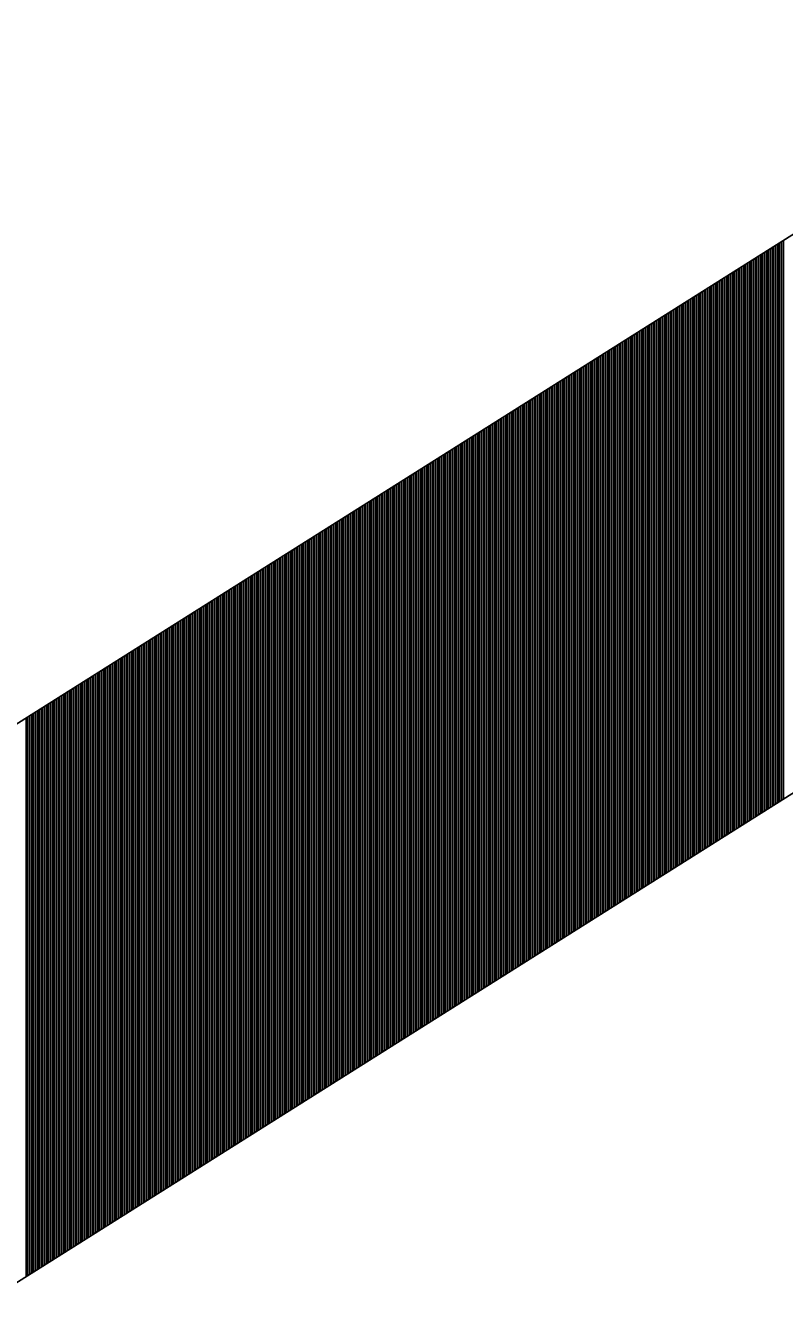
# Model space of a CAD drawing. Extents: x 1398460 to 1408037, y 380768 to 383968.
# Drawn here: x 1401929.67 to 1401933.69, y 381210.06 to 381216.87 of the extents above; entities that cross this region are included whole.
import ezdxf

# ---------------------------------------------------------------- set-up
doc = ezdxf.new("R2010")
doc.units = 0
doc.layers.add('Default', color=7, linetype='Continuous')

msp = doc.modelspace()

# ---------------------------------------------------------------- linework, layer by layer
at = {"layer": 'Default'}
for p, q in [((1401940.892, 381220.2805), (1401917.1532, 381205.3193)), ((1401942.2249, 381218.1655), (1401918.4861, 381203.2043)), ((1401933.6608, 381215.7231), (1401933.6608, 381212.768)), ((1401933.6708, 381215.7294), (1401933.6708, 381212.7743)), ((1401933.6808, 381215.7357), (1401933.6808, 381212.7806)), ((1401933.5508, 381215.6538), (1401933.5508, 381212.6987)), ((1401933.5608, 381215.6601), (1401933.5608, 381212.705)), ((1401933.5708, 381215.6664), (1401933.5708, 381212.7113)), ((1401933.5808, 381215.6727), (1401933.5808, 381212.7176)), ((1401933.5908, 381215.679), (1401933.5908, 381212.7239)), ((1401933.6008, 381215.6853), (1401933.6008, 381212.7302)), ((1401933.6108, 381215.6916), (1401933.6108, 381212.7365)), ((1401933.6208, 381215.6979), (1401933.6208, 381212.7428)), ((1401933.6308, 381215.7042), (1401933.6308, 381212.7491)), ((1401933.6408, 381215.7105), (1401933.6408, 381212.7554)), ((1401933.6508, 381215.7168), (1401933.6508, 381212.7617)), ((1401933.4408, 381215.5844), (1401933.4408, 381212.6294)), ((1401933.4508, 381215.5907), (1401933.4508, 381212.6357)), ((1401933.4608, 381215.597), (1401933.4608, 381212.642)), ((1401933.4708, 381215.6033), (1401933.4708, 381212.6483)), ((1401933.4808, 381215.6097), (1401933.4808, 381212.6546)), ((1401933.4908, 381215.616), (1401933.4908, 381212.6609)), ((1401933.5008, 381215.6223), (1401933.5008, 381212.6672)), ((1401933.5108, 381215.6286), (1401933.5108, 381212.6735)), ((1401933.5208, 381215.6349), (1401933.5208, 381212.6798)), ((1401933.5308, 381215.6412), (1401933.5308, 381212.6861)), ((1401933.5408, 381215.6475), (1401933.5408, 381212.6924)), ((1401933.3308, 381215.5151), (1401933.3308, 381212.56)), ((1401933.3408, 381215.5214), (1401933.3408, 381212.5663)), ((1401933.3508, 381215.5277), (1401933.3508, 381212.5726)), ((1401933.3608, 381215.534), (1401933.3608, 381212.5789)), ((1401933.3708, 381215.5403), (1401933.3708, 381212.5852)), ((1401933.3808, 381215.5466), (1401933.3808, 381212.5915)), ((1401933.3908, 381215.5529), (1401933.3908, 381212.5978)), ((1401933.4008, 381215.5592), (1401933.4008, 381212.6041)), ((1401933.4108, 381215.5655), (1401933.4108, 381212.6105)), ((1401933.4208, 381215.5718), (1401933.4208, 381212.6168)), ((1401933.4308, 381215.5781), (1401933.4308, 381212.6231)), ((1401933.2208, 381215.4458), (1401933.2208, 381212.4907)), ((1401933.2308, 381215.4521), (1401933.2308, 381212.497)), ((1401933.2408, 381215.4584), (1401933.2408, 381212.5033)), ((1401933.2508, 381215.4647), (1401933.2508, 381212.5096)), ((1401933.2608, 381215.471), (1401933.2608, 381212.5159)), ((1401933.2708, 381215.4773), (1401933.2708, 381212.5222)), ((1401933.2808, 381215.4836), (1401933.2808, 381212.5285)), ((1401933.2908, 381215.4899), (1401933.2908, 381212.5348)), ((1401933.3008, 381215.4962), (1401933.3008, 381212.5411)), ((1401933.3108, 381215.5025), (1401933.3108, 381212.5474)), ((1401933.3208, 381215.5088), (1401933.3208, 381212.5537)), ((1401933.1208, 381215.3828), (1401933.1208, 381212.4277)), ((1401933.1308, 381215.3891), (1401933.1308, 381212.434)), ((1401933.1408, 381215.3954), (1401933.1408, 381212.4403)), ((1401933.1508, 381215.4017), (1401933.1508, 381212.4466)), ((1401933.1608, 381215.408), (1401933.1608, 381212.4529)), ((1401933.1708, 381215.4143), (1401933.1708, 381212.4592)), ((1401933.1808, 381215.4206), (1401933.1808, 381212.4655)), ((1401933.1908, 381215.4269), (1401933.1908, 381212.4718)), ((1401933.2008, 381215.4332), (1401933.2008, 381212.4781)), ((1401933.2108, 381215.4395), (1401933.2108, 381212.4844)), ((1401933.0108, 381215.3134), (1401933.0108, 381212.3584)), ((1401933.0208, 381215.3197), (1401933.0208, 381212.3647)), ((1401933.0308, 381215.326), (1401933.0308, 381212.371)), ((1401933.0408, 381215.3323), (1401933.0408, 381212.3773)), ((1401933.0508, 381215.3386), (1401933.0508, 381212.3836)), ((1401933.0608, 381215.3449), (1401933.0608, 381212.3899)), ((1401933.0708, 381215.3513), (1401933.0708, 381212.3962)), ((1401933.0808, 381215.3576), (1401933.0808, 381212.4025)), ((1401933.0908, 381215.3639), (1401933.0908, 381212.4088)), ((1401933.1008, 381215.3702), (1401933.1008, 381212.4151)), ((1401933.1108, 381215.3765), (1401933.1108, 381212.4214)), ((1401932.9008, 381215.2441), (1401932.9008, 381212.289)), ((1401932.9108, 381215.2504), (1401932.9108, 381212.2953)), ((1401932.9208, 381215.2567), (1401932.9208, 381212.3016)), ((1401932.9308, 381215.263), (1401932.9308, 381212.3079)), ((1401932.9408, 381215.2693), (1401932.9408, 381212.3142)), ((1401932.9508, 381215.2756), (1401932.9508, 381212.3205)), ((1401932.9608, 381215.2819), (1401932.9608, 381212.3268)), ((1401932.9708, 381215.2882), (1401932.9708, 381212.3331)), ((1401932.9808, 381215.2945), (1401932.9808, 381212.3394)), ((1401932.9908, 381215.3008), (1401932.9908, 381212.3457)), ((1401933.0008, 381215.3071), (1401933.0008, 381212.3521)), ((1401932.7908, 381215.1748), (1401932.7908, 381212.2197)), ((1401932.8008, 381215.1811), (1401932.8008, 381212.226)), ((1401932.8108, 381215.1874), (1401932.8108, 381212.2323)), ((1401932.8208, 381215.1937), (1401932.8208, 381212.2386)), ((1401932.8308, 381215.2), (1401932.8308, 381212.2449)), ((1401932.8408, 381215.2063), (1401932.8408, 381212.2512)), ((1401932.8508, 381215.2126), (1401932.8508, 381212.2575)), ((1401932.8608, 381215.2189), (1401932.8608, 381212.2638)), ((1401932.8708, 381215.2252), (1401932.8708, 381212.2701)), ((1401932.8808, 381215.2315), (1401932.8808, 381212.2764)), ((1401932.8908, 381215.2378), (1401932.8908, 381212.2827)), ((1401932.6808, 381215.1055), (1401932.6808, 381212.1504)), ((1401932.6908, 381215.1118), (1401932.6908, 381212.1567)), ((1401932.7008, 381215.1181), (1401932.7008, 381212.163)), ((1401932.7108, 381215.1244), (1401932.7108, 381212.1693)), ((1401932.7208, 381215.1307), (1401932.7208, 381212.1756)), ((1401932.7308, 381215.137), (1401932.7308, 381212.1819)), ((1401932.7408, 381215.1433), (1401932.7408, 381212.1882)), ((1401932.7508, 381215.1496), (1401932.7508, 381212.1945)), ((1401932.7608, 381215.1559), (1401932.7608, 381212.2008)), ((1401932.7708, 381215.1622), (1401932.7708, 381212.2071)), ((1401932.7808, 381215.1685), (1401932.7808, 381212.2134)), ((1401932.5808, 381215.0424), (1401932.5808, 381212.0874)), ((1401932.5908, 381215.0487), (1401932.5908, 381212.0937)), ((1401932.6008, 381215.055), (1401932.6008, 381212.1)), ((1401932.6108, 381215.0613), (1401932.6108, 381212.1063)), ((1401932.6208, 381215.0676), (1401932.6208, 381212.1126)), ((1401932.6308, 381215.0739), (1401932.6308, 381212.1189)), ((1401932.6408, 381215.0802), (1401932.6408, 381212.1252)), ((1401932.6508, 381215.0866), (1401932.6508, 381212.1315)), ((1401932.6608, 381215.0929), (1401932.6608, 381212.1378)), ((1401932.6708, 381215.0992), (1401932.6708, 381212.1441)), ((1401932.4708, 381214.9731), (1401932.4708, 381212.018)), ((1401932.4808, 381214.9794), (1401932.4808, 381212.0243)), ((1401932.4908, 381214.9857), (1401932.4908, 381212.0306)), ((1401932.5008, 381214.992), (1401932.5008, 381212.0369)), ((1401932.5108, 381214.9983), (1401932.5108, 381212.0432)), ((1401932.5208, 381215.0046), (1401932.5208, 381212.0495)), ((1401932.5308, 381215.0109), (1401932.5308, 381212.0558)), ((1401932.5408, 381215.0172), (1401932.5408, 381212.0621)), ((1401932.5508, 381215.0235), (1401932.5508, 381212.0684)), ((1401932.5608, 381215.0298), (1401932.5608, 381212.0747)), ((1401932.5708, 381215.0361), (1401932.5708, 381212.081)), ((1401932.3608, 381214.9038), (1401932.3608, 381211.9487)), ((1401932.3708, 381214.9101), (1401932.3708, 381211.955)), ((1401932.3808, 381214.9164), (1401932.3808, 381211.9613)), ((1401932.3908, 381214.9227), (1401932.3908, 381211.9676)), ((1401932.4008, 381214.929), (1401932.4008, 381211.9739)), ((1401932.4108, 381214.9353), (1401932.4108, 381211.9802)), ((1401932.4208, 381214.9416), (1401932.4208, 381211.9865)), ((1401932.4308, 381214.9479), (1401932.4308, 381211.9928)), ((1401932.4408, 381214.9542), (1401932.4408, 381211.9991)), ((1401932.4508, 381214.9605), (1401932.4508, 381212.0054)), ((1401932.4608, 381214.9668), (1401932.4608, 381212.0117)), ((1401932.2508, 381214.8345), (1401932.2508, 381211.8794)), ((1401932.2608, 381214.8408), (1401932.2608, 381211.8857)), ((1401932.2708, 381214.8471), (1401932.2708, 381211.892)), ((1401932.2808, 381214.8534), (1401932.2808, 381211.8983)), ((1401932.2908, 381214.8597), (1401932.2908, 381211.9046)), ((1401932.3008, 381214.866), (1401932.3008, 381211.9109)), ((1401932.3108, 381214.8723), (1401932.3108, 381211.9172)), ((1401932.3208, 381214.8786), (1401932.3208, 381211.9235)), ((1401932.3308, 381214.8849), (1401932.3308, 381211.9298)), ((1401932.3408, 381214.8912), (1401932.3408, 381211.9361)), ((1401932.3508, 381214.8975), (1401932.3508, 381211.9424)), ((1401932.1408, 381214.7651), (1401932.1408, 381211.81)), ((1401932.1508, 381214.7714), (1401932.1508, 381211.8163)), ((1401932.1608, 381214.7777), (1401932.1608, 381211.8226)), ((1401932.1708, 381214.784), (1401932.1708, 381211.829)), ((1401932.1808, 381214.7903), (1401932.1808, 381211.8353)), ((1401932.1908, 381214.7966), (1401932.1908, 381211.8416)), ((1401932.2008, 381214.8029), (1401932.2008, 381211.8479)), ((1401932.2108, 381214.8092), (1401932.2108, 381211.8542)), ((1401932.2208, 381214.8155), (1401932.2208, 381211.8605)), ((1401932.2308, 381214.8218), (1401932.2308, 381211.8668)), ((1401932.2408, 381214.8282), (1401932.2408, 381211.8731)), ((1401932.0408, 381214.7021), (1401932.0408, 381211.747)), ((1401932.0508, 381214.7084), (1401932.0508, 381211.7533)), ((1401932.0608, 381214.7147), (1401932.0608, 381211.7596)), ((1401932.0708, 381214.721), (1401932.0708, 381211.7659)), ((1401932.0808, 381214.7273), (1401932.0808, 381211.7722)), ((1401932.0908, 381214.7336), (1401932.0908, 381211.7785)), ((1401932.1008, 381214.7399), (1401932.1008, 381211.7848)), ((1401932.1108, 381214.7462), (1401932.1108, 381211.7911)), ((1401932.1208, 381214.7525), (1401932.1208, 381211.7974)), ((1401932.1308, 381214.7588), (1401932.1308, 381211.8037)), ((1401931.9308, 381214.6328), (1401931.9308, 381211.6777)), ((1401931.9408, 381214.6391), (1401931.9408, 381211.684)), ((1401931.9508, 381214.6454), (1401931.9508, 381211.6903)), ((1401931.9608, 381214.6517), (1401931.9608, 381211.6966)), ((1401931.9708, 381214.658), (1401931.9708, 381211.7029)), ((1401931.9808, 381214.6643), (1401931.9808, 381211.7092)), ((1401931.9908, 381214.6706), (1401931.9908, 381211.7155)), ((1401932.0008, 381214.6769), (1401932.0008, 381211.7218)), ((1401932.0108, 381214.6832), (1401932.0108, 381211.7281)), ((1401932.0208, 381214.6895), (1401932.0208, 381211.7344)), ((1401932.0308, 381214.6958), (1401932.0308, 381211.7407)), ((1401931.8208, 381214.5635), (1401931.8208, 381211.6084)), ((1401931.8308, 381214.5698), (1401931.8308, 381211.6147)), ((1401931.8408, 381214.5761), (1401931.8408, 381211.621)), ((1401931.8508, 381214.5824), (1401931.8508, 381211.6273)), ((1401931.8608, 381214.5887), (1401931.8608, 381211.6336)), ((1401931.8708, 381214.595), (1401931.8708, 381211.6399)), ((1401931.8808, 381214.6013), (1401931.8808, 381211.6462)), ((1401931.8908, 381214.6076), (1401931.8908, 381211.6525)), ((1401931.9008, 381214.6139), (1401931.9008, 381211.6588)), ((1401931.9108, 381214.6202), (1401931.9108, 381211.6651)), ((1401931.9208, 381214.6265), (1401931.9208, 381211.6714)), ((1401931.7108, 381214.4941), (1401931.7108, 381211.539)), ((1401931.7208, 381214.5004), (1401931.7208, 381211.5453)), ((1401931.7308, 381214.5067), (1401931.7308, 381211.5516)), ((1401931.7408, 381214.513), (1401931.7408, 381211.5579)), ((1401931.7508, 381214.5193), (1401931.7508, 381211.5643)), ((1401931.7608, 381214.5256), (1401931.7608, 381211.5706)), ((1401931.7708, 381214.5319), (1401931.7708, 381211.5769)), ((1401931.7808, 381214.5382), (1401931.7808, 381211.5832)), ((1401931.7908, 381214.5445), (1401931.7908, 381211.5895)), ((1401931.8008, 381214.5508), (1401931.8008, 381211.5958)), ((1401931.8108, 381214.5571), (1401931.8108, 381211.6021)), ((1401931.6008, 381214.4248), (1401931.6008, 381211.4697)), ((1401931.6108, 381214.4311), (1401931.6108, 381211.476)), ((1401931.6208, 381214.4374), (1401931.6208, 381211.4823)), ((1401931.6308, 381214.4437), (1401931.6308, 381211.4886)), ((1401931.6408, 381214.45), (1401931.6408, 381211.4949)), ((1401931.6508, 381214.4563), (1401931.6508, 381211.5012)), ((1401931.6608, 381214.4626), (1401931.6608, 381211.5075)), ((1401931.6708, 381214.4689), (1401931.6708, 381211.5138)), ((1401931.6808, 381214.4752), (1401931.6808, 381211.5201)), ((1401931.6908, 381214.4815), (1401931.6908, 381211.5264)), ((1401931.7008, 381214.4878), (1401931.7008, 381211.5327)), ((1401931.5008, 381214.3618), (1401931.5008, 381211.4067)), ((1401931.5108, 381214.3681), (1401931.5108, 381211.413)), ((1401931.5208, 381214.3744), (1401931.5208, 381211.4193)), ((1401931.5308, 381214.3807), (1401931.5308, 381211.4256)), ((1401931.5408, 381214.387), (1401931.5408, 381211.4319)), ((1401931.5508, 381214.3933), (1401931.5508, 381211.4382)), ((1401931.5608, 381214.3996), (1401931.5608, 381211.4445)), ((1401931.5708, 381214.4059), (1401931.5708, 381211.4508)), ((1401931.5808, 381214.4122), (1401931.5808, 381211.4571)), ((1401931.5908, 381214.4185), (1401931.5908, 381211.4634)), ((1401931.3908, 381214.2924), (1401931.3908, 381211.3374)), ((1401931.4008, 381214.2988), (1401931.4008, 381211.3437)), ((1401931.4108, 381214.3051), (1401931.4108, 381211.35)), ((1401931.4208, 381214.3114), (1401931.4208, 381211.3563)), ((1401931.4308, 381214.3177), (1401931.4308, 381211.3626)), ((1401931.4408, 381214.324), (1401931.4408, 381211.3689)), ((1401931.4508, 381214.3303), (1401931.4508, 381211.3752)), ((1401931.4608, 381214.3366), (1401931.4608, 381211.3815)), ((1401931.4708, 381214.3429), (1401931.4708, 381211.3878)), ((1401931.4808, 381214.3492), (1401931.4808, 381211.3941)), ((1401931.4908, 381214.3555), (1401931.4908, 381211.4004)), ((1401931.2808, 381214.2231), (1401931.2808, 381211.268)), ((1401931.2908, 381214.2294), (1401931.2908, 381211.2743)), ((1401931.3008, 381214.2357), (1401931.3008, 381211.2806)), ((1401931.3108, 381214.242), (1401931.3108, 381211.2869)), ((1401931.3208, 381214.2483), (1401931.3208, 381211.2932)), ((1401931.3308, 381214.2546), (1401931.3308, 381211.2996)), ((1401931.3408, 381214.2609), (1401931.3408, 381211.3059)), ((1401931.3508, 381214.2672), (1401931.3508, 381211.3122)), ((1401931.3608, 381214.2735), (1401931.3608, 381211.3185)), ((1401931.3708, 381214.2798), (1401931.3708, 381211.3248)), ((1401931.3808, 381214.2861), (1401931.3808, 381211.3311)), ((1401931.1708, 381214.1538), (1401931.1708, 381211.1987)), ((1401931.1808, 381214.1601), (1401931.1808, 381211.205)), ((1401931.1908, 381214.1664), (1401931.1908, 381211.2113)), ((1401931.2008, 381214.1727), (1401931.2008, 381211.2176)), ((1401931.2108, 381214.179), (1401931.2108, 381211.2239)), ((1401931.2208, 381214.1853), (1401931.2208, 381211.2302)), ((1401931.2308, 381214.1916), (1401931.2308, 381211.2365)), ((1401931.2408, 381214.1979), (1401931.2408, 381211.2428)), ((1401931.2508, 381214.2042), (1401931.2508, 381211.2491)), ((1401931.2608, 381214.2105), (1401931.2608, 381211.2554)), ((1401931.2708, 381214.2168), (1401931.2708, 381211.2617)), ((1401931.0608, 381214.0845), (1401931.0608, 381211.1294)), ((1401931.0708, 381214.0908), (1401931.0708, 381211.1357)), ((1401931.0808, 381214.0971), (1401931.0808, 381211.142)), ((1401931.0908, 381214.1034), (1401931.0908, 381211.1483)), ((1401931.1008, 381214.1097), (1401931.1008, 381211.1546)), ((1401931.1108, 381214.116), (1401931.1108, 381211.1609)), ((1401931.1208, 381214.1223), (1401931.1208, 381211.1672)), ((1401931.1308, 381214.1286), (1401931.1308, 381211.1735)), ((1401931.1408, 381214.1349), (1401931.1408, 381211.1798)), ((1401931.1508, 381214.1412), (1401931.1508, 381211.1861)), ((1401931.1608, 381214.1475), (1401931.1608, 381211.1924)), ((1401930.9608, 381214.0214), (1401930.9608, 381211.0664)), ((1401930.9708, 381214.0277), (1401930.9708, 381211.0727)), ((1401930.9808, 381214.034), (1401930.9808, 381211.079)), ((1401930.9908, 381214.0404), (1401930.9908, 381211.0853)), ((1401931.0008, 381214.0467), (1401931.0008, 381211.0916)), ((1401931.0108, 381214.053), (1401931.0108, 381211.0979)), ((1401931.0208, 381214.0593), (1401931.0208, 381211.1042)), ((1401931.0308, 381214.0656), (1401931.0308, 381211.1105)), ((1401931.0408, 381214.0719), (1401931.0408, 381211.1168)), ((1401931.0508, 381214.0782), (1401931.0508, 381211.1231)), ((1401930.8508, 381213.9521), (1401930.8508, 381210.997)), ((1401930.8608, 381213.9584), (1401930.8608, 381211.0033)), ((1401930.8708, 381213.9647), (1401930.8708, 381211.0096)), ((1401930.8808, 381213.971), (1401930.8808, 381211.0159)), ((1401930.8908, 381213.9773), (1401930.8908, 381211.0222)), ((1401930.9008, 381213.9836), (1401930.9008, 381211.0285)), ((1401930.9108, 381213.9899), (1401930.9108, 381211.0348)), ((1401930.9208, 381213.9962), (1401930.9208, 381211.0412)), ((1401930.9308, 381214.0025), (1401930.9308, 381211.0475)), ((1401930.9408, 381214.0088), (1401930.9408, 381211.0538)), ((1401930.9508, 381214.0151), (1401930.9508, 381211.0601)), ((1401930.7408, 381213.8828), (1401930.7408, 381210.9277)), ((1401930.7508, 381213.8891), (1401930.7508, 381210.934)), ((1401930.7608, 381213.8954), (1401930.7608, 381210.9403)), ((1401930.7708, 381213.9017), (1401930.7708, 381210.9466)), ((1401930.7808, 381213.908), (1401930.7808, 381210.9529)), ((1401930.7908, 381213.9143), (1401930.7908, 381210.9592)), ((1401930.8008, 381213.9206), (1401930.8008, 381210.9655)), ((1401930.8108, 381213.9269), (1401930.8108, 381210.9718)), ((1401930.8208, 381213.9332), (1401930.8208, 381210.9781)), ((1401930.8308, 381213.9395), (1401930.8308, 381210.9844)), ((1401930.8408, 381213.9458), (1401930.8408, 381210.9907)), ((1401930.6308, 381213.8135), (1401930.6308, 381210.8584)), ((1401930.6408, 381213.8198), (1401930.6408, 381210.8647)), ((1401930.6508, 381213.8261), (1401930.6508, 381210.871)), ((1401930.6608, 381213.8324), (1401930.6608, 381210.8773)), ((1401930.6708, 381213.8387), (1401930.6708, 381210.8836)), ((1401930.6808, 381213.845), (1401930.6808, 381210.8899)), ((1401930.6908, 381213.8513), (1401930.6908, 381210.8962)), ((1401930.7008, 381213.8576), (1401930.7008, 381210.9025)), ((1401930.7108, 381213.8639), (1401930.7108, 381210.9088)), ((1401930.7208, 381213.8702), (1401930.7208, 381210.9151)), ((1401930.7308, 381213.8765), (1401930.7308, 381210.9214)), ((1401930.5208, 381213.7441), (1401930.5208, 381210.7891)), ((1401930.5308, 381213.7504), (1401930.5308, 381210.7954)), ((1401930.5408, 381213.7567), (1401930.5408, 381210.8017)), ((1401930.5508, 381213.763), (1401930.5508, 381210.808)), ((1401930.5608, 381213.7693), (1401930.5608, 381210.8143)), ((1401930.5708, 381213.7757), (1401930.5708, 381210.8206)), ((1401930.5808, 381213.782), (1401930.5808, 381210.8269)), ((1401930.5908, 381213.7883), (1401930.5908, 381210.8332)), ((1401930.6008, 381213.7946), (1401930.6008, 381210.8395)), ((1401930.6108, 381213.8009), (1401930.6108, 381210.8458)), ((1401930.6208, 381213.8072), (1401930.6208, 381210.8521)), ((1401930.4208, 381213.6811), (1401930.4208, 381210.726)), ((1401930.4308, 381213.6874), (1401930.4308, 381210.7323)), ((1401930.4408, 381213.6937), (1401930.4408, 381210.7386)), ((1401930.4508, 381213.7), (1401930.4508, 381210.7449)), ((1401930.4608, 381213.7063), (1401930.4608, 381210.7512)), ((1401930.4708, 381213.7126), (1401930.4708, 381210.7575)), ((1401930.4808, 381213.7189), (1401930.4808, 381210.7638)), ((1401930.4908, 381213.7252), (1401930.4908, 381210.7701)), ((1401930.5008, 381213.7315), (1401930.5008, 381210.7765)), ((1401930.5108, 381213.7378), (1401930.5108, 381210.7828)), ((1401930.3108, 381213.6118), (1401930.3108, 381210.6567)), ((1401930.3208, 381213.6181), (1401930.3208, 381210.663)), ((1401930.3308, 381213.6244), (1401930.3308, 381210.6693)), ((1401930.3408, 381213.6307), (1401930.3408, 381210.6756)), ((1401930.3508, 381213.637), (1401930.3508, 381210.6819)), ((1401930.3608, 381213.6433), (1401930.3608, 381210.6882)), ((1401930.3708, 381213.6496), (1401930.3708, 381210.6945)), ((1401930.3808, 381213.6559), (1401930.3808, 381210.7008)), ((1401930.3908, 381213.6622), (1401930.3908, 381210.7071)), ((1401930.4008, 381213.6685), (1401930.4008, 381210.7134)), ((1401930.4108, 381213.6748), (1401930.4108, 381210.7197)), ((1401930.2008, 381213.5425), (1401930.2008, 381210.5874)), ((1401930.2108, 381213.5488), (1401930.2108, 381210.5937)), ((1401930.2208, 381213.5551), (1401930.2208, 381210.6)), ((1401930.2308, 381213.5614), (1401930.2308, 381210.6063)), ((1401930.2408, 381213.5677), (1401930.2408, 381210.6126)), ((1401930.2508, 381213.574), (1401930.2508, 381210.6189)), ((1401930.2608, 381213.5803), (1401930.2608, 381210.6252)), ((1401930.2708, 381213.5866), (1401930.2708, 381210.6315)), ((1401930.2808, 381213.5929), (1401930.2808, 381210.6378)), ((1401930.2908, 381213.5992), (1401930.2908, 381210.6441)), ((1401930.3008, 381213.6055), (1401930.3008, 381210.6504)), ((1401930.0908, 381213.4731), (1401930.0908, 381210.5181)), ((1401930.1008, 381213.4794), (1401930.1008, 381210.5244)), ((1401930.1108, 381213.4857), (1401930.1108, 381210.5307)), ((1401930.1208, 381213.492), (1401930.1208, 381210.537)), ((1401930.1308, 381213.4983), (1401930.1308, 381210.5433)), ((1401930.1408, 381213.5046), (1401930.1408, 381210.5496)), ((1401930.1508, 381213.511), (1401930.1508, 381210.5559)), ((1401930.1608, 381213.5173), (1401930.1608, 381210.5622)), ((1401930.1708, 381213.5236), (1401930.1708, 381210.5685)), ((1401930.1808, 381213.5299), (1401930.1808, 381210.5748)), ((1401930.1908, 381213.5362), (1401930.1908, 381210.5811)), ((1401929.9808, 381213.4038), (1401929.9808, 381210.4487)), ((1401929.9908, 381213.4101), (1401929.9908, 381210.455)), ((1401930.0008, 381213.4164), (1401930.0008, 381210.4613)), ((1401930.0108, 381213.4227), (1401930.0108, 381210.4676)), ((1401930.0208, 381213.429), (1401930.0208, 381210.4739)), ((1401930.0308, 381213.4353), (1401930.0308, 381210.4802)), ((1401930.0408, 381213.4416), (1401930.0408, 381210.4865)), ((1401930.0508, 381213.4479), (1401930.0508, 381210.4928)), ((1401930.0608, 381213.4542), (1401930.0608, 381210.4991)), ((1401930.0708, 381213.4605), (1401930.0708, 381210.5054)), ((1401930.0808, 381213.4668), (1401930.0808, 381210.5118)), ((1401929.8808, 381213.3408), (1401929.8808, 381210.3857)), ((1401929.8908, 381213.3471), (1401929.8908, 381210.392)), ((1401929.9008, 381213.3534), (1401929.9008, 381210.3983)), ((1401929.9108, 381213.3597), (1401929.9108, 381210.4046)), ((1401929.9208, 381213.366), (1401929.9208, 381210.4109)), ((1401929.9308, 381213.3723), (1401929.9308, 381210.4172)), ((1401929.9408, 381213.3786), (1401929.9408, 381210.4235)), ((1401929.9508, 381213.3849), (1401929.9508, 381210.4298)), ((1401929.9608, 381213.3912), (1401929.9608, 381210.4361)), ((1401929.9708, 381213.3975), (1401929.9708, 381210.4424)), ((1401929.7708, 381213.2715), (1401929.7708, 381210.3164)), ((1401929.7808, 381213.2778), (1401929.7808, 381210.3227)), ((1401929.7908, 381213.2841), (1401929.7908, 381210.329)), ((1401929.8008, 381213.2904), (1401929.8008, 381210.3353)), ((1401929.8108, 381213.2967), (1401929.8108, 381210.3416)), ((1401929.8208, 381213.303), (1401929.8208, 381210.3479)), ((1401929.8308, 381213.3093), (1401929.8308, 381210.3542)), ((1401929.8408, 381213.3156), (1401929.8408, 381210.3605)), ((1401929.8508, 381213.3219), (1401929.8508, 381210.3668)), ((1401929.8608, 381213.3282), (1401929.8608, 381210.3731)), ((1401929.8708, 381213.3345), (1401929.8708, 381210.3794)), ((1401929.6708, 381213.2084), (1401929.6708, 381210.2534)), ((1401929.6808, 381213.2147), (1401929.6808, 381210.2597)), ((1401929.6908, 381213.221), (1401929.6908, 381210.266)), ((1401929.7008, 381213.2273), (1401929.7008, 381210.2723)), ((1401929.7108, 381213.2336), (1401929.7108, 381210.2786)), ((1401929.7208, 381213.2399), (1401929.7208, 381210.2849)), ((1401929.7308, 381213.2462), (1401929.7308, 381210.2912)), ((1401929.7408, 381213.2526), (1401929.7408, 381210.2975)), ((1401929.7508, 381213.2589), (1401929.7508, 381210.3038)), ((1401929.7608, 381213.2652), (1401929.7608, 381210.3101))]:
    msp.add_line(p, q, dxfattribs=at)

doc.saveas('drawing.dxf')
